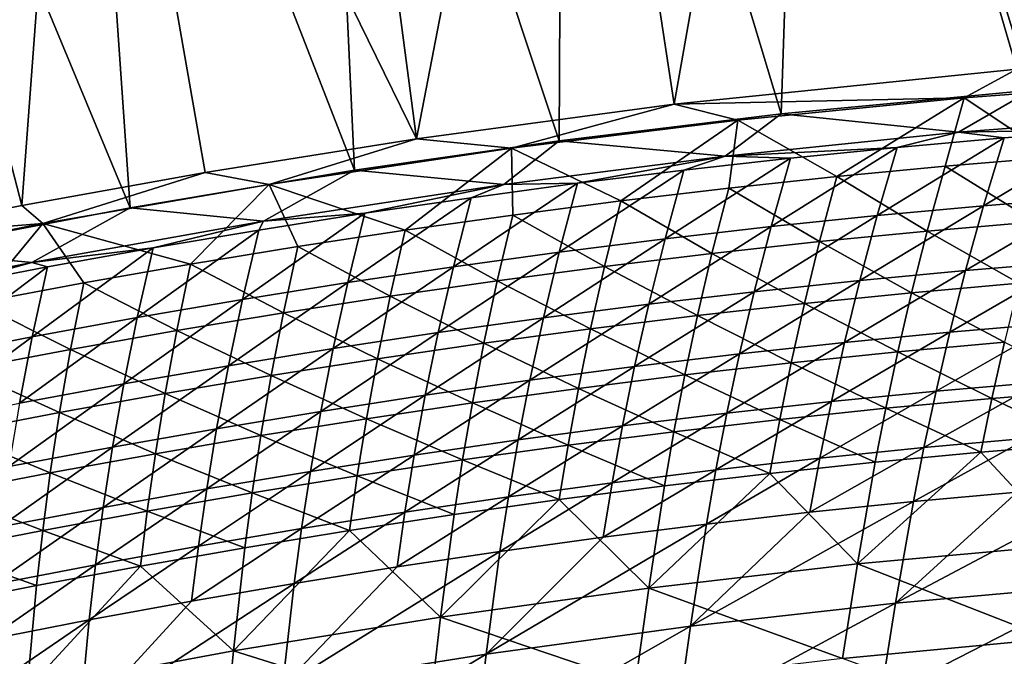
# Model space of a CAD drawing. Header units: metres. Extents: x 0 to 1400, y -1400 to 0.
# Tile 271 of 338: x 750 to 817, y -102 to -58. Entities that reach past the tile are written whole.
import ezdxf

# ---------------------------------------------------------------- set-up
doc = ezdxf.new("R2010")
doc.units = ezdxf.units.M

msp = doc.modelspace()

# ---------------------------------------------------------------- linework, layer by layer
at = {"layer": 'None'}
for points in [[(818.018799, -61.549919, -32.129955), (803.74231, -12.58958, -3), (820.388184, -11.187504, -3)], [(803.666931, -13.374467), (818.986511, -62.968304, -29.544802), (820.293579, -11.970314)], [(794.667603, -63.919247, -32.129948), (787.135315, -14.394966, -3), (803.74231, -12.58958, -3)], [(818.018799, -61.549919, -32.129955), (794.667603, -63.919247, -32.129948), (803.74231, -12.58958, -3)], [(787.079224, -15.18139), (801.968933, -64.583847, -29.544804), (803.666931, -13.374467)], [(801.968933, -64.583847, -29.544804), (818.986511, -62.968304, -29.544802), (803.666931, -13.374467)], [(777.110229, -66.281952, -32.12991), (770.575989, -16.595037, -3), (787.135315, -14.394966, -3)], [(794.667603, -63.919247, -32.129948), (777.110229, -66.281952, -32.12991), (787.135315, -14.394966, -3)], [(770.539185, -17.38246), (786.827148, -66.418823, -29.544783), (787.079224, -15.18139)], [(786.827148, -66.418823, -29.544783), (801.968933, -64.583847, -29.544804), (787.079224, -15.18139)], [(770.575989, -16.595037, -3), (777.110229, -66.281952, -32.12991), (754.07251, -19.181286, -3)], [(754.055054, -19.969168), (772.894348, -68.432579, -29.544744), (770.539185, -17.38246)], [(772.894348, -68.432579, -29.544744), (786.827148, -66.418823, -29.544783), (770.539185, -17.38246)], [(754.07251, -19.181286, -3), (750.232056, -70.843529, -32.129791), (737.63269, -22.145329, -3)], [(754.07251, -19.181286, -3), (762.713806, -68.584549, -32.129856), (750.232056, -70.843529, -32.129791)], [(777.110229, -66.281952, -32.12991), (762.713806, -68.584549, -32.129856), (754.07251, -19.181286, -3)], [(737.634521, -22.93314), (757.604858, -70.995949, -29.54468), (754.055054, -19.969168)], [(757.604858, -70.995949, -29.54468), (772.894348, -68.432579, -29.544744), (754.055054, -19.969168)], [(750.232056, -70.843529, -32.129791), (739.072205, -73.067513, -32.129719), (737.63269, -22.145329, -3)], [(742.378723, -73.911308, -29.54459), (757.604858, -70.995949, -29.54468), (737.634521, -22.93314)], [(794.667603, -63.919247, -32.129948), (818.018799, -61.549919, -32.129955), (814.438965, -63.485046, -32.844135)], [(818.018799, -61.549919, -32.129955), (830.264343, -62.30307, -32.843887), (814.438965, -63.485046, -32.844135)], [(814.438965, -63.485046, -32.844135), (830.264343, -62.30307, -32.843887), (820.520996, -67.541176, -60.671856)], [(801.968933, -64.583847, -29.544804), (814.050476, -65.841629, -30.961861), (818.986511, -62.968304, -29.544802)], [(814.050476, -65.841629, -30.961861), (829.483093, -64.662163, -30.962044), (818.986511, -62.968304, -29.544802)], [(794.667603, -63.919247, -32.129948), (814.438965, -63.485046, -32.844135), (799.010681, -65.023186, -32.844349)], [(814.438965, -63.485046, -32.844135), (805.756897, -68.865387, -60.674297), (799.010681, -65.023186, -32.844349)], [(813.13501, -68.160324, -60.67308), (805.756897, -68.865387, -60.674297), (814.438965, -63.485046, -32.844135)], [(820.520996, -67.541176, -60.671856), (813.13501, -68.160324, -60.67308), (814.438965, -63.485046, -32.844135)], [(777.110229, -66.281952, -32.12991), (794.667603, -63.919247, -32.129948), (783.589233, -66.936295, -32.844601)], [(783.589233, -66.936295, -32.844601), (794.667603, -63.919247, -32.129948), (799.010681, -65.023186, -32.844349)], [(791.029602, -70.529106, -60.676693), (783.589233, -66.936295, -32.844601), (799.010681, -65.023186, -32.844349)], [(786.827148, -66.418823, -29.544783), (798.148193, -67.470757, -30.961538), (801.968933, -64.583847, -29.544804)], [(799.010681, -65.023186, -32.844349), (798.388, -69.655327, -60.675499), (791.029602, -70.529106, -60.676693)], [(798.148193, -67.470757, -30.961538), (814.050476, -65.841629, -30.961861), (801.968933, -64.583847, -29.544804)], [(805.756897, -68.865387, -60.674297), (798.388, -69.655327, -60.675499), (799.010681, -65.023186, -32.844349)], [(829.483093, -64.662163, -30.962044), (814.050476, -65.841629, -30.961861), (824.433777, -65.657928, -32.348621)], [(824.433777, -65.657928, -32.348621), (814.050476, -65.841629, -30.961861), (817.145874, -66.223358, -32.348675)], [(824.433777, -65.657928, -32.348621), (815.751587, -70.854156, -60.198578), (823.002319, -70.271042, -60.197338)], [(824.433777, -65.657928, -32.348621), (817.145874, -66.223358, -32.348675), (815.751587, -70.854156, -60.198578)], [(762.713806, -68.584549, -32.129856), (777.110229, -66.281952, -32.12991), (767.087219, -69.394539, -32.844913)], [(767.087219, -69.394539, -32.844913), (777.110229, -66.281952, -32.12991), (783.589233, -66.936295, -32.844601)], [(814.050476, -65.841629, -30.961861), (798.148193, -67.470757, -30.961538), (809.865356, -66.873642, -32.348747)], [(817.145874, -66.223358, -32.348675), (809.865356, -66.873642, -32.348747), (808.508728, -71.521568, -60.19981)], [(817.145874, -66.223358, -32.348675), (808.508728, -71.521568, -60.19981), (815.751587, -70.854156, -60.198578)], [(814.050476, -65.841629, -30.961861), (809.865356, -66.873642, -32.348747), (817.145874, -66.223358, -32.348675)], [(767.087219, -69.394539, -32.844913), (783.589233, -66.936295, -32.844601), (776.349609, -72.524063, -60.679039)], [(772.894348, -68.432579, -29.544744), (783.061768, -69.397865, -30.961134), (786.827148, -66.418823, -29.544783)], [(776.349609, -72.524063, -60.679039), (783.589233, -66.936295, -32.844601), (783.683044, -71.485695, -60.677876)], [(783.061768, -69.397865, -30.961134), (798.148193, -67.470757, -30.961538), (786.827148, -66.418823, -29.544783)], [(783.683044, -71.485695, -60.677876), (783.589233, -66.936295, -32.844601), (791.029602, -70.529106, -60.676693)], [(809.865356, -66.873642, -32.348747), (798.148193, -67.470757, -30.961538), (802.593079, -67.607887, -32.348831)], [(808.508728, -71.521568, -60.19981), (809.865356, -66.873642, -32.348747), (801.274353, -72.272369, -60.201038)], [(801.274353, -72.272369, -60.201038), (809.865356, -66.873642, -32.348747), (802.593079, -67.607887, -32.348831)], [(798.148193, -67.470757, -30.961538), (783.061768, -69.397865, -30.961134), (788.075684, -69.324738, -32.349049)], [(798.148193, -67.470757, -30.961538), (788.075684, -69.324738, -32.349049), (795.32959, -68.425217, -32.348934)], [(802.593079, -67.607887, -32.348831), (795.32959, -68.425217, -32.348934), (794.049194, -73.105659, -60.202259)], [(794.049194, -73.105659, -60.202259), (801.274353, -72.272369, -60.201038), (802.593079, -67.607887, -32.348831)], [(802.593079, -67.607887, -32.348831), (798.148193, -67.470757, -30.961538), (795.32959, -68.425217, -32.348934)], [(819.261169, -71.943588, -88.541237), (813.13501, -68.160324, -60.67308), (820.520996, -67.541176, -60.671856)], [(805.756897, -68.865387, -60.674297), (813.13501, -68.160324, -60.67308), (811.913391, -72.578598, -88.543785)], [(813.13501, -68.160324, -60.67308), (819.261169, -71.943588, -88.541237), (811.913391, -72.578598, -88.543785)], [(750.232056, -70.843529, -32.129791), (762.713806, -68.584549, -32.129856), (751.658691, -72.073235, -32.845051)], [(751.658691, -72.073235, -32.845051), (762.713806, -68.584549, -32.129856), (767.087219, -69.394539, -32.844913)], [(757.604858, -70.995949, -29.54468), (766.683533, -71.903687, -30.960613), (772.894348, -68.432579, -29.544744)], [(766.683533, -71.903687, -30.960613), (783.061768, -69.397865, -30.961134), (772.894348, -68.432579, -29.544744)], [(795.32959, -68.425217, -32.348934), (788.075684, -69.324738, -32.349049), (786.833923, -74.020546, -60.203476)], [(795.32959, -68.425217, -32.348934), (786.833923, -74.020546, -60.203476), (794.049194, -73.105659, -60.202259)], [(798.388, -69.655327, -60.675499), (805.756897, -68.865387, -60.674297), (804.573853, -73.299034, -88.546303)], [(805.756897, -68.865387, -60.674297), (811.913391, -72.578598, -88.543785), (804.573853, -73.299034, -88.546303)], [(751.658691, -72.073235, -32.845051), (767.087219, -69.394539, -32.844913), (761.727295, -74.841988, -60.681328)], [(767.087219, -69.394539, -32.844913), (769.030579, -73.643166, -60.680191), (761.727295, -74.841988, -60.681328)], [(783.061768, -69.397865, -30.961134), (766.683533, -71.903687, -30.960613), (773.59906, -71.366837, -32.349335)], [(769.030579, -73.643166, -60.680191), (767.087219, -69.394539, -32.844913), (776.349609, -72.524063, -60.679039)], [(780.831909, -70.305573, -32.349182), (783.061768, -69.397865, -30.961134), (773.59906, -71.366837, -32.349335)], [(788.075684, -69.324738, -32.349049), (779.629272, -75.016129, -60.204681), (786.833923, -74.020546, -60.203476)], [(788.075684, -69.324738, -32.349049), (780.831909, -70.305573, -32.349182), (779.629272, -75.016129, -60.204681)], [(783.061768, -69.397865, -30.961134), (780.831909, -70.305573, -32.349182), (788.075684, -69.324738, -32.349049)], [(798.388, -69.655327, -60.675499), (797.243774, -74.103859, -88.548782), (791.029602, -70.529106, -60.676693)], [(797.243774, -74.103859, -88.548782), (798.388, -69.655327, -60.675499), (804.573853, -73.299034, -88.546303)], [(780.831909, -70.305573, -32.349182), (772.435913, -76.091515, -60.205879), (779.629272, -75.016129, -60.204681)], [(780.831909, -70.305573, -32.349182), (773.59906, -71.366837, -32.349335), (772.435913, -76.091515, -60.205879)], [(823.002319, -70.271042, -60.197338), (814.525513, -75.269272, -88.087959), (821.738647, -74.670364, -88.085426)], [(823.002319, -70.271042, -60.197338), (815.751587, -70.854156, -60.198578), (814.525513, -75.269272, -88.087959)], [(739.072205, -73.067513, -32.129719), (750.232056, -70.843529, -32.129791), (751.658691, -72.073235, -32.845051)], [(742.378723, -73.911308, -29.54459), (750.917419, -74.716507, -30.96006), (757.604858, -70.995949, -29.54468)], [(750.917419, -74.716507, -30.96006), (766.683533, -71.903687, -30.960613), (757.604858, -70.995949, -29.54468)], [(789.9245, -74.992027, -88.551224), (783.683044, -71.485695, -60.677876), (791.029602, -70.529106, -60.676693)], [(791.029602, -70.529106, -60.676693), (797.243774, -74.103859, -88.548782), (789.9245, -74.992027, -88.551224)], [(815.751587, -70.854156, -60.198578), (807.320496, -75.952003, -88.090454), (814.525513, -75.269272, -88.087959)], [(815.751587, -70.854156, -60.198578), (808.508728, -71.521568, -60.19981), (807.320496, -75.952003, -88.090454)], [(773.59906, -71.366837, -32.349335), (766.377747, -72.507652, -32.349499), (765.254456, -77.245796, -60.207069)], [(773.59906, -71.366837, -32.349335), (765.254456, -77.245796, -60.207069), (772.435913, -76.091515, -60.205879)], [(773.59906, -71.366837, -32.349335), (766.683533, -71.903687, -30.960613), (766.377747, -72.507652, -32.349499)], [(783.683044, -71.485695, -60.677876), (782.617432, -75.962486, -88.553619), (776.349609, -72.524063, -60.679039)], [(782.617432, -75.962486, -88.553619), (783.683044, -71.485695, -60.677876), (789.9245, -74.992027, -88.551224)], [(807.320496, -75.952003, -88.090454), (808.508728, -71.521568, -60.19981), (800.124268, -76.717644, -88.092903)], [(800.124268, -76.717644, -88.092903), (808.508728, -71.521568, -60.19981), (801.274353, -72.272369, -60.201038)], [(739.072205, -73.067513, -32.129719), (751.658691, -72.073235, -32.845051), (737.718201, -74.807327, -32.845058)], [(737.718201, -74.807327, -32.845058), (751.658691, -72.073235, -32.845051), (747.172607, -77.474823, -60.683544)], [(747.172607, -77.474823, -60.683544), (751.658691, -72.073235, -32.845051), (754.44104, -76.119492, -60.682446)], [(766.683533, -71.903687, -30.960613), (750.917419, -74.716507, -30.96006), (759.16864, -73.727127, -32.349682)], [(751.658691, -72.073235, -32.845051), (761.727295, -74.841988, -60.681328), (754.44104, -76.119492, -60.682446)], [(766.683533, -71.903687, -30.960613), (759.16864, -73.727127, -32.349682), (766.377747, -72.507652, -32.349499)], [(792.937561, -77.565292, -88.095314), (801.274353, -72.272369, -60.201038), (794.049194, -73.105659, -60.202259)], [(800.124268, -76.717644, -88.092903), (801.274353, -72.272369, -60.201038), (792.937561, -77.565292, -88.095314)], [(811.913391, -72.578598, -88.543785), (819.261169, -71.943588, -88.541237), (818.153015, -76.143356, -116.43541)], [(766.377747, -72.507652, -32.349499), (759.16864, -73.727127, -32.349682), (758.085693, -78.478088, -60.208244)], [(766.377747, -72.507652, -32.349499), (758.085693, -78.478088, -60.208244), (765.254456, -77.245796, -60.207069)], [(769.030579, -73.643166, -60.680191), (776.349609, -72.524063, -60.679039), (775.32373, -77.014198, -88.555969)], [(776.349609, -72.524063, -60.679039), (782.617432, -75.962486, -88.553619), (775.32373, -77.014198, -88.555969)], [(794.049194, -73.105659, -60.202259), (786.833923, -74.020546, -60.203476), (785.761108, -78.494026, -88.097672)], [(785.761108, -78.494026, -88.097672), (792.937561, -77.565292, -88.095314), (794.049194, -73.105659, -60.202259)], [(804.573853, -73.299034, -88.546303), (811.913391, -72.578598, -88.543785), (810.843506, -76.792412, -116.439018)], [(811.913391, -72.578598, -88.543785), (818.153015, -76.143356, -116.43541), (810.843506, -76.792412, -116.439018)], [(750.917419, -74.716507, -30.96006), (751.972351, -75.024422, -32.349884), (759.16864, -73.727127, -32.349682)], [(759.16864, -73.727127, -32.349682), (750.930176, -79.787529, -60.209412), (758.085693, -78.478088, -60.208244)], [(759.16864, -73.727127, -32.349682), (751.972351, -75.024422, -32.349884), (750.930176, -79.787529, -60.209412)], [(761.727295, -74.841988, -60.681328), (769.030579, -73.643166, -60.680191), (768.044861, -78.146126, -88.558273)], [(769.030579, -73.643166, -60.680191), (775.32373, -77.014198, -88.555969), (768.044861, -78.146126, -88.558273)], [(797.243774, -74.103859, -88.548782), (804.573853, -73.299034, -88.546303), (803.54248, -77.526505, -116.442574)], [(804.573853, -73.299034, -88.546303), (810.843506, -76.792412, -116.439018), (803.54248, -77.526505, -116.442574)], [(737.40448, -77.435829, -30.959568), (750.917419, -74.716507, -30.96006), (742.378723, -73.911308, -29.54459)], [(786.833923, -74.020546, -60.203476), (779.629272, -75.016129, -60.204681), (778.59552, -79.502945, -88.099991)], [(786.833923, -74.020546, -60.203476), (778.59552, -79.502945, -88.099991), (785.761108, -78.494026, -88.097672)], [(797.243774, -74.103859, -88.548782), (796.251221, -78.344574, -116.446075), (789.9245, -74.992027, -88.551224)], [(803.54248, -77.526505, -116.442574), (796.251221, -78.344574, -116.446075), (797.243774, -74.103859, -88.548782)], [(750.917419, -74.716507, -30.96006), (737.40448, -77.435829, -30.959568), (744.78949, -76.398773, -32.350098)], [(751.972351, -75.024422, -32.349884), (743.788391, -81.173332, -60.210564), (750.930176, -79.787529, -60.209412)], [(743.788391, -81.173332, -60.210564), (751.972351, -75.024422, -32.349884), (744.78949, -76.398773, -32.350098)], [(751.972351, -75.024422, -32.349884), (750.917419, -74.716507, -30.96006), (744.78949, -76.398773, -32.350098)], [(754.44104, -76.119492, -60.682446), (761.727295, -74.841988, -60.681328), (760.782043, -79.357216, -88.560524)], [(761.727295, -74.841988, -60.681328), (768.044861, -78.146126, -88.558273), (760.782043, -79.357216, -88.560524)], [(779.629272, -75.016129, -60.204681), (771.441528, -80.591125, -88.102249), (778.59552, -79.502945, -88.099991)], [(779.629272, -75.016129, -60.204681), (772.435913, -76.091515, -60.205879), (771.441528, -80.591125, -88.102249)], [(788.970947, -79.245583, -116.449516), (782.617432, -75.962486, -88.553619), (789.9245, -74.992027, -88.551224)], [(789.9245, -74.992027, -88.551224), (796.251221, -78.344574, -116.446075), (788.970947, -79.245583, -116.449516)], [(821.738647, -74.670364, -88.085426), (813.451172, -79.479988, -116.000641), (820.626648, -78.867073, -115.99707)], [(821.738647, -74.670364, -88.085426), (814.525513, -75.269272, -88.087959), (813.451172, -79.479988, -116.000641)], [(814.525513, -75.269272, -88.087959), (806.283997, -80.176361, -116.004143), (813.451172, -79.479988, -116.000641)], [(814.525513, -75.269272, -88.087959), (807.320496, -75.952003, -88.090454), (806.283997, -80.176361, -116.004143)], [(753.536621, -80.646431, -88.562721), (747.172607, -77.474823, -60.683544), (754.44104, -76.119492, -60.682446)], [(754.44104, -76.119492, -60.682446), (760.782043, -79.357216, -88.560524), (753.536621, -80.646431, -88.562721)], [(772.435913, -76.091515, -60.205879), (764.299866, -81.757675, -88.104462), (771.441528, -80.591125, -88.102249)], [(772.435913, -76.091515, -60.205879), (765.254456, -77.245796, -60.207069), (764.299866, -81.757675, -88.104462)], [(775.32373, -77.014198, -88.555969), (782.617432, -75.962486, -88.553619), (781.703125, -80.22847, -116.452896)], [(781.703125, -80.22847, -116.452896), (782.617432, -75.962486, -88.553619), (788.970947, -79.245583, -116.449516)], [(806.283997, -80.176361, -116.004143), (807.320496, -75.952003, -88.090454), (799.125916, -80.955246, -116.007576)], [(799.125916, -80.955246, -116.007576), (807.320496, -75.952003, -88.090454), (800.124268, -76.717644, -88.092903)], [(810.843506, -76.792412, -116.439018), (818.153015, -76.143356, -116.43541), (817.179504, -80.153831, -144.35022)], [(768.044861, -78.146126, -88.558273), (775.32373, -77.014198, -88.555969), (774.449036, -81.292191, -116.456207)], [(775.32373, -77.014198, -88.555969), (781.703125, -80.22847, -116.452896), (774.449036, -81.292191, -116.456207)], [(791.9776, -81.815727, -116.010941), (799.125916, -80.955246, -116.007576), (800.124268, -76.717644, -88.092903)], [(800.124268, -76.717644, -88.092903), (792.937561, -77.565292, -88.095314), (791.9776, -81.815727, -116.010941)], [(803.54248, -77.526505, -116.442574), (810.843506, -76.792412, -116.439018), (809.908081, -80.815323, -144.354614)], [(810.843506, -76.792412, -116.439018), (817.179504, -80.153831, -144.35022), (809.908081, -80.815323, -144.354614)], [(746.309448, -82.012909, -88.564865), (747.172607, -77.474823, -60.683544), (753.536621, -80.646431, -88.562721)], [(765.254456, -77.245796, -60.207069), (758.085693, -78.478088, -60.208244), (757.171143, -83.001678, -88.106613)], [(765.254456, -77.245796, -60.207069), (757.171143, -83.001678, -88.106613), (764.299866, -81.757675, -88.104462)], [(784.839722, -82.756889, -116.014229), (792.937561, -77.565292, -88.095314), (785.761108, -78.494026, -88.097672)], [(792.937561, -77.565292, -88.095314), (784.839722, -82.756889, -116.014229), (791.9776, -81.815727, -116.010941)], [(802.645325, -81.561531, -144.358963), (796.251221, -78.344574, -116.446075), (803.54248, -77.526505, -116.442574)], [(809.908081, -80.815323, -144.354614), (802.645325, -81.561531, -144.358963), (803.54248, -77.526505, -116.442574)], [(758.085693, -78.478088, -60.208244), (750.930176, -79.787529, -60.209412), (750.056091, -84.32225, -88.108711)], [(758.085693, -78.478088, -60.208244), (750.056091, -84.32225, -88.108711), (757.171143, -83.001678, -88.106613)], [(760.782043, -79.357216, -88.560524), (768.044861, -78.146126, -88.558273), (767.209961, -82.435692, -116.45945)], [(768.044861, -78.146126, -88.558273), (774.449036, -81.292191, -116.456207), (767.209961, -82.435692, -116.45945)], [(796.251221, -78.344574, -116.446075), (795.392517, -82.391396, -144.363235), (788.970947, -79.245583, -116.449516)], [(795.392517, -82.391396, -144.363235), (796.251221, -78.344574, -116.446075), (802.645325, -81.561531, -144.358963)], [(785.761108, -78.494026, -88.097672), (778.59552, -79.502945, -88.099991), (777.712952, -83.777802, -116.017441)], [(777.712952, -83.777802, -116.017441), (784.839722, -82.756889, -116.014229), (785.761108, -78.494026, -88.097672)], [(820.626648, -78.867073, -115.99707), (813.451172, -79.479988, -116.000641), (812.511292, -83.499855, -143.932266)], [(812.511292, -83.499855, -143.932266), (819.649292, -82.874496, -143.927933), (820.626648, -78.867073, -115.99707)], [(750.930176, -79.787529, -60.209412), (742.955139, -85.71862, -88.110748), (750.056091, -84.32225, -88.108711)], [(750.930176, -79.787529, -60.209412), (743.788391, -81.173332, -60.210564), (742.955139, -85.71862, -88.110748)], [(760.782043, -79.357216, -88.560524), (759.987305, -83.657928, -116.462608), (753.536621, -80.646431, -88.562721)], [(767.209961, -82.435692, -116.45945), (759.987305, -83.657928, -116.462608), (760.782043, -79.357216, -88.560524)], [(778.59552, -79.502945, -88.099991), (771.441528, -80.591125, -88.102249), (770.598083, -84.877556, -116.020569)], [(778.59552, -79.502945, -88.099991), (770.598083, -84.877556, -116.020569), (777.712952, -83.777802, -116.017441)], [(788.15094, -83.303864, -144.367447), (781.703125, -80.22847, -116.452896), (788.970947, -79.245583, -116.449516)], [(788.970947, -79.245583, -116.449516), (795.392517, -82.391396, -144.363235), (788.15094, -83.303864, -144.367447)], [(813.451172, -79.479988, -116.000641), (805.381836, -84.208359, -143.936523), (812.511292, -83.499855, -143.932266)], [(813.451172, -79.479988, -116.000641), (806.283997, -80.176361, -116.004143), (805.381836, -84.208359, -143.936523)], [(774.449036, -81.292191, -116.456207), (781.703125, -80.22847, -116.452896), (780.921997, -84.29789, -144.371582)], [(780.921997, -84.29789, -144.371582), (781.703125, -80.22847, -116.452896), (788.15094, -83.303864, -144.367447)], [(805.381836, -84.208359, -143.936523), (806.283997, -80.176361, -116.004143), (798.261536, -84.999054, -143.940704)], [(798.261536, -84.999054, -143.940704), (806.283997, -80.176361, -116.004143), (799.125916, -80.955246, -116.007576)], [(809.908081, -80.815323, -144.354614), (817.179504, -80.153831, -144.35022), (816.323608, -83.988846, -172.283829)], [(817.179504, -80.153831, -144.35022), (823.564758, -83.401817, -172.278748), (816.323608, -83.988846, -172.283829)], [(752.782288, -84.957855, -116.465691), (746.309448, -82.012909, -88.564865), (753.536621, -80.646431, -88.562721)], [(753.536621, -80.646431, -88.562721), (759.987305, -83.657928, -116.462608), (752.782288, -84.957855, -116.465691)], [(771.441528, -80.591125, -88.102249), (763.495789, -86.055222, -116.023613), (770.598083, -84.877556, -116.020569)], [(771.441528, -80.591125, -88.102249), (764.299866, -81.757675, -88.104462), (763.495789, -86.055222, -116.023613)], [(791.151245, -85.871025, -143.944778), (799.125916, -80.955246, -116.007576), (791.9776, -81.815727, -116.010941)], [(798.261536, -84.999054, -143.940704), (799.125916, -80.955246, -116.007576), (791.151245, -85.871025, -143.944778)], [(809.089844, -84.661377, -172.288864), (802.645325, -81.561531, -144.358963), (809.908081, -80.815323, -144.354614)], [(816.323608, -83.988846, -172.283829), (809.089844, -84.661377, -172.288864), (809.908081, -80.815323, -144.354614)], [(764.299866, -81.757675, -88.104462), (756.406738, -87.309875, -116.026573), (763.495789, -86.055222, -116.023613)], [(757.171143, -83.001678, -88.106613), (756.406738, -87.309875, -116.026573), (764.299866, -81.757675, -88.104462)], [(767.209961, -82.435692, -116.45945), (774.449036, -81.292191, -116.456207), (773.70697, -85.372414, -144.375626)], [(774.449036, -81.292191, -116.456207), (780.921997, -84.29789, -144.371582), (773.70697, -85.372414, -144.375626)], [(784.051514, -86.823326, -143.948776), (791.151245, -85.871025, -143.944778), (791.9776, -81.815727, -116.010941)], [(791.9776, -81.815727, -116.010941), (784.839722, -82.756889, -116.014229), (784.051514, -86.823326, -143.948776)], [(795.392517, -82.391396, -144.363235), (802.645325, -81.561531, -144.358963), (801.864868, -85.418365, -172.293823)], [(802.645325, -81.561531, -144.358963), (809.089844, -84.661377, -172.288864), (801.864868, -85.418365, -172.293823)], [(746.309448, -82.012909, -88.564865), (752.782288, -84.957855, -116.465691), (745.595764, -86.334587, -116.468689)], [(759.987305, -83.657928, -116.462608), (767.209961, -82.435692, -116.45945), (766.507141, -86.526382, -144.379593)], [(766.507141, -86.526382, -144.379593), (767.209961, -82.435692, -116.45945), (773.70697, -85.372414, -144.375626)], [(795.392517, -82.391396, -144.363235), (794.649902, -86.258751, -172.298706), (788.15094, -83.303864, -144.367447)], [(801.864868, -85.418365, -172.293823), (794.649902, -86.258751, -172.298706), (795.392517, -82.391396, -144.363235)], [(757.171143, -83.001678, -88.106613), (750.056091, -84.32225, -88.108711), (749.331604, -88.64064, -116.029434)], [(756.406738, -87.309875, -116.026573), (757.171143, -83.001678, -88.106613), (749.331604, -88.64064, -116.029434)], [(776.963196, -87.855042, -143.952682), (784.839722, -82.756889, -116.014229), (777.712952, -83.777802, -116.017441)], [(784.839722, -82.756889, -116.014229), (776.963196, -87.855042, -143.952682), (784.051514, -86.823326, -143.948776)], [(819.649292, -82.874496, -143.927933), (811.688477, -87.343094, -171.88208), (818.789429, -86.70665, -171.877136)], [(811.688477, -87.343094, -171.88208), (819.649292, -82.874496, -143.927933), (812.511292, -83.499855, -143.932266)], [(759.987305, -83.657928, -116.462608), (759.323975, -87.758751, -144.383469), (752.782288, -84.957855, -116.465691)], [(759.323975, -87.758751, -144.383469), (759.987305, -83.657928, -116.462608), (766.507141, -86.526382, -144.379593)], [(777.712952, -83.777802, -116.017441), (770.598083, -84.877556, -116.020569), (769.886902, -88.96524, -143.956482)], [(769.886902, -88.96524, -143.956482), (776.963196, -87.855042, -143.952682), (777.712952, -83.777802, -116.017441)], [(787.446411, -87.181488, -172.303513), (780.921997, -84.29789, -144.371582), (788.15094, -83.303864, -144.367447)], [(788.15094, -83.303864, -144.367447), (794.649902, -86.258751, -172.298706), (787.446411, -87.181488, -172.303513)], [(812.511292, -83.499855, -143.932266), (805.381836, -84.208359, -143.936523), (804.596191, -88.062424, -171.886932)], [(804.596191, -88.062424, -171.886932), (811.688477, -87.343094, -171.88208), (812.511292, -83.499855, -143.932266)], [(816.323608, -83.988846, -172.283829), (823.564758, -83.401817, -172.278748), (822.772339, -87.065147, -200.228027)], [(773.70697, -85.372414, -144.375626), (780.921997, -84.29789, -144.371582), (780.255676, -88.185516, -172.308228)], [(780.255676, -88.185516, -172.308228), (780.921997, -84.29789, -144.371582), (787.446411, -87.181488, -172.303513)], [(804.596191, -88.062424, -171.886932), (805.381836, -84.208359, -143.936523), (797.513184, -88.863693, -171.891708)], [(797.513184, -88.863693, -171.891708), (805.381836, -84.208359, -143.936523), (798.261536, -84.999054, -143.940704)], [(815.568054, -87.662239, -200.233582), (809.089844, -84.661377, -172.288864), (816.323608, -83.988846, -172.283829)], [(822.772339, -87.065147, -200.228027), (815.568054, -87.662239, -200.233582), (816.323608, -83.988846, -172.283829)], [(745.595764, -86.334587, -116.468689), (752.782288, -84.957855, -116.465691), (752.158691, -89.068459, -144.387253)], [(752.782288, -84.957855, -116.465691), (759.323975, -87.758751, -144.383469), (752.158691, -89.068459, -144.387253)], [(770.598083, -84.877556, -116.020569), (763.495789, -86.055222, -116.023613), (762.823364, -90.152985, -143.960175)], [(770.598083, -84.877556, -116.020569), (762.823364, -90.152985, -143.960175), (769.886902, -88.96524, -143.956482)], [(798.261536, -84.999054, -143.940704), (791.151245, -85.871025, -143.944778), (790.440247, -89.745972, -171.896362)], [(790.440247, -89.745972, -171.896362), (797.513184, -88.863693, -171.891708), (798.261536, -84.999054, -143.940704)], [(801.864868, -85.418365, -172.293823), (809.089844, -84.661377, -172.288864), (808.371155, -88.344635, -200.239075)], [(809.089844, -84.661377, -172.288864), (815.568054, -87.662239, -200.233582), (808.371155, -88.344635, -200.239075)], [(766.507141, -86.526382, -144.379593), (773.70697, -85.372414, -144.375626), (773.078979, -89.269791, -172.312866)], [(773.70697, -85.372414, -144.375626), (780.255676, -88.185516, -172.308228), (773.078979, -89.269791, -172.312866)], [(801.183167, -89.111275, -200.244492), (794.649902, -86.258751, -172.298706), (801.864868, -85.418365, -172.293823)], [(808.371155, -88.344635, -200.239075), (801.183167, -89.111275, -200.244492), (801.864868, -85.418365, -172.293823)], [(745.595764, -86.334587, -116.468689), (752.158691, -89.068459, -144.387253), (745.012146, -90.454628, -144.39093)], [(763.495789, -86.055222, -116.023613), (755.773315, -91.417351, -143.96376), (762.823364, -90.152985, -143.960175)], [(763.495789, -86.055222, -116.023613), (756.406738, -87.309875, -116.026573), (755.773315, -91.417351, -143.96376)], [(759.323975, -87.758751, -144.383469), (766.507141, -86.526382, -144.379593), (765.917725, -90.433243, -172.317398)], [(766.507141, -86.526382, -144.379593), (773.078979, -89.269791, -172.312866), (765.917725, -90.433243, -172.317398)], [(783.378052, -90.708305, -171.900925), (791.151245, -85.871025, -143.944778), (784.051514, -86.823326, -143.948776)], [(791.151245, -85.871025, -143.944778), (783.378052, -90.708305, -171.900925), (790.440247, -89.745972, -171.896362)], [(794.649902, -86.258751, -172.298706), (794.005371, -89.961098, -200.249832), (787.446411, -87.181488, -172.303513)], [(801.183167, -89.111275, -200.244492), (794.005371, -89.961098, -200.249832), (794.649902, -86.258751, -172.298706)], [(776.327393, -91.749779, -171.905365), (783.378052, -90.708305, -171.900925), (784.051514, -86.823326, -143.948776)], [(784.051514, -86.823326, -143.948776), (776.963196, -87.855042, -143.952682), (776.327393, -91.749779, -171.905365)], [(786.83905, -90.893066, -200.255081), (780.255676, -88.185516, -172.308228), (787.446411, -87.181488, -172.303513)], [(787.446411, -87.181488, -172.303513), (794.005371, -89.961098, -200.249832), (786.83905, -90.893066, -200.255081)], [(818.789429, -86.70665, -171.877136), (810.965271, -91.023659, -199.84697), (818.029846, -90.377289, -199.841553)], [(818.789429, -86.70665, -171.877136), (811.688477, -87.343094, -171.88208), (810.965271, -91.023659, -199.84697)], [(821.422302, -93.965294, -256.16391), (815.568054, -87.662239, -200.233582), (822.772339, -87.065147, -200.228027)], [(756.406738, -87.309875, -116.026573), (748.737427, -92.757439, -143.967224), (755.773315, -91.417351, -143.96376)], [(748.737427, -92.757439, -143.967224), (756.406738, -87.309875, -116.026573), (749.331604, -88.64064, -116.029434)], [(752.158691, -89.068459, -144.387253), (759.323975, -87.758751, -144.383469), (758.773254, -91.674835, -172.321823)], [(759.323975, -87.758751, -144.383469), (765.917725, -90.433243, -172.317398), (758.773254, -91.674835, -172.321823)], [(769.28894, -92.869431, -171.909698), (776.963196, -87.855042, -143.952682), (769.886902, -88.96524, -143.956482)], [(776.963196, -87.855042, -143.952682), (769.28894, -92.869431, -171.909698), (776.327393, -91.749779, -171.905365)], [(811.688477, -87.343094, -171.88208), (803.909302, -91.752708, -199.85228), (810.965271, -91.023659, -199.84697)], [(811.688477, -87.343094, -171.88208), (804.596191, -88.062424, -171.886932), (803.909302, -91.752708, -199.85228)], [(808.371155, -88.344635, -200.239075), (815.568054, -87.662239, -200.233582), (807.162109, -95.279083, -256.175842)], [(815.568054, -87.662239, -200.233582), (821.422302, -93.965294, -256.16391), (807.162109, -95.279083, -256.175842)], [(773.078979, -89.269791, -172.312866), (780.255676, -88.185516, -172.308228), (779.685608, -91.906128, -200.260239)], [(779.685608, -91.906128, -200.260239), (780.255676, -88.185516, -172.308228), (786.83905, -90.893066, -200.255081)], [(803.909302, -91.752708, -199.85228), (804.596191, -88.062424, -171.886932), (796.862793, -92.563484, -199.857498)], [(796.862793, -92.563484, -199.857498), (804.596191, -88.062424, -171.886932), (797.513184, -88.863693, -171.891708)], [(808.371155, -88.344635, -200.239075), (807.162109, -95.279083, -256.175842), (801.183167, -89.111275, -200.244492)], [(745.012146, -90.454628, -144.39093), (752.158691, -89.068459, -144.387253), (751.646851, -92.993515, -172.326141)], [(752.158691, -89.068459, -144.387253), (758.773254, -91.674835, -172.321823), (751.646851, -92.993515, -172.326141)], [(769.886902, -88.96524, -143.956482), (762.823364, -90.152985, -143.960175), (762.263428, -94.066345, -171.91391)], [(762.263428, -94.066345, -171.91391), (769.28894, -92.869431, -171.909698), (769.886902, -88.96524, -143.956482)], [(789.826416, -93.455055, -199.862595), (797.513184, -88.863693, -171.891708), (790.440247, -89.745972, -171.896362)], [(796.862793, -92.563484, -199.857498), (797.513184, -88.863693, -171.891708), (789.826416, -93.455055, -199.862595)], [(807.162109, -95.279083, -256.175842), (792.937622, -96.928551, -256.187469), (801.183167, -89.111275, -200.244492)], [(792.937622, -96.928551, -256.187469), (794.005371, -89.961098, -200.249832), (801.183167, -89.111275, -200.244492)], [(765.917725, -90.433243, -172.317398), (773.078979, -89.269791, -172.312866), (772.546387, -92.999229, -200.265305)], [(773.078979, -89.269791, -172.312866), (779.685608, -91.906128, -200.260239), (772.546387, -92.999229, -200.265305)], [(790.440247, -89.745972, -171.896362), (783.378052, -90.708305, -171.900925), (782.800903, -94.426468, -199.867569)], [(782.800903, -94.426468, -199.867569), (789.826416, -93.455055, -199.862595), (790.440247, -89.745972, -171.896362)], [(825.102112, -89.814606, -199.836044), (818.029846, -90.377289, -199.841553), (809.747559, -97.9524, -255.807129)], [(823.745605, -96.708725, -255.795364), (825.102112, -89.814606, -199.836044), (809.747559, -97.9524, -255.807129)], [(745.012146, -90.454628, -144.39093), (751.646851, -92.993515, -172.326141), (744.539429, -94.388374, -172.330353)], [(762.823364, -90.152985, -143.960175), (755.773315, -91.417351, -143.96376), (755.251587, -95.339569, -171.917984)], [(762.823364, -90.152985, -143.960175), (755.251587, -95.339569, -171.917984), (762.263428, -94.066345, -171.91391)], [(758.773254, -91.674835, -172.321823), (765.917725, -90.433243, -172.317398), (765.422668, -94.171318, -200.270248)], [(765.917725, -90.433243, -172.317398), (772.546387, -92.999229, -200.265305), (765.422668, -94.171318, -200.270248)], [(794.005371, -89.961098, -200.249832), (792.937622, -96.928551, -256.187469), (786.83905, -90.893066, -200.255081)], [(818.029846, -90.377289, -199.841553), (810.965271, -91.023659, -199.84697), (809.747559, -97.9524, -255.807129)], [(775.786987, -95.476776, -199.872437), (783.378052, -90.708305, -171.900925), (776.327393, -91.749779, -171.905365)], [(783.378052, -90.708305, -171.900925), (775.786987, -95.476776, -199.872437), (782.800903, -94.426468, -199.867569)], [(778.759705, -98.905357, -256.1987), (779.685608, -91.906128, -200.260239), (786.83905, -90.893066, -200.255081)], [(786.83905, -90.893066, -200.255081), (792.937622, -96.928551, -256.187469), (778.759705, -98.905357, -256.1987)], [(809.747559, -97.9524, -255.807129), (810.965271, -91.023659, -199.84697), (795.784119, -99.525604, -255.818466)], [(810.965271, -91.023659, -199.84697), (803.909302, -91.752708, -199.85228), (795.784119, -99.525604, -255.818466)], [(755.773315, -91.417351, -143.96376), (748.254028, -96.68821, -171.921951), (755.251587, -95.339569, -171.917984)], [(755.773315, -91.417351, -143.96376), (748.737427, -92.757439, -143.967224), (748.254028, -96.68821, -171.921951)], [(751.646851, -92.993515, -172.326141), (758.773254, -91.674835, -172.321823), (758.315857, -95.421333, -200.275085)], [(758.773254, -91.674835, -172.321823), (765.422668, -94.171318, -200.270248), (758.315857, -95.421333, -200.275085)], [(768.7854, -96.605034, -199.877167), (775.786987, -95.476776, -199.872437), (776.327393, -91.749779, -171.905365)], [(776.327393, -91.749779, -171.905365), (769.28894, -92.869431, -171.909698), (768.7854, -96.605034, -199.877167)], [(795.784119, -99.525604, -255.818466), (803.909302, -91.752708, -199.85228), (796.862793, -92.563484, -199.857498)], [(772.546387, -92.999229, -200.265305), (779.685608, -91.906128, -200.260239), (778.759705, -98.905357, -256.1987)], [(795.784119, -99.525604, -255.818466), (796.862793, -92.563484, -199.857498), (781.86145, -101.420616, -255.82933)], [(796.862793, -92.563484, -199.857498), (789.826416, -93.455055, -199.862595), (781.86145, -101.420616, -255.82933)], [(751.646851, -92.993515, -172.326141), (751.227295, -96.748245, -200.279816), (744.539429, -94.388374, -172.330353)], [(751.646851, -92.993515, -172.326141), (758.315857, -95.421333, -200.275085), (751.227295, -96.748245, -200.279816)], [(761.796875, -97.81031, -199.881775), (769.28894, -92.869431, -171.909698), (762.263428, -94.066345, -171.91391)], [(769.28894, -92.869431, -171.909698), (761.796875, -97.81031, -199.881775), (768.7854, -96.605034, -199.877167)], [(765.422668, -94.171318, -200.270248), (772.546387, -92.999229, -200.265305), (764.63916, -101.20118, -256.209503)], [(764.63916, -101.20118, -256.209503), (772.546387, -92.999229, -200.265305), (778.759705, -98.905357, -256.1987)], [(781.86145, -101.420616, -255.82933), (789.826416, -93.455055, -199.862595), (782.800903, -94.426468, -199.867569)], [(751.227295, -96.748245, -200.279816), (744.157837, -98.151138, -200.284409), (744.539429, -94.388374, -172.330353)], [(762.263428, -94.066345, -171.91391), (755.251587, -95.339569, -171.917984), (754.822144, -99.091652, -199.88623)], [(754.822144, -99.091652, -199.88623), (761.796875, -97.81031, -199.881775), (762.263428, -94.066345, -171.91391)], [(758.315857, -95.421333, -200.275085), (765.422668, -94.171318, -200.270248), (764.63916, -101.20118, -256.209503)], [(782.800903, -94.426468, -199.867569), (775.786987, -95.476776, -199.872437), (767.985657, -103.629807, -255.839676)], [(767.985657, -103.629807, -255.839676), (781.86145, -101.420616, -255.82933), (782.800903, -94.426468, -199.867569)], [(807.162109, -95.279083, -256.175842), (821.422302, -93.965294, -256.16391), (820.271362, -100.387978, -312.129456)], [(755.251587, -95.339569, -171.917984), (748.254028, -96.68821, -171.921951), (747.861877, -100.448143, -199.890549)], [(755.251587, -95.339569, -171.917984), (747.861877, -100.448143, -199.890549), (754.822144, -99.091652, -199.88623)], [(758.315857, -95.421333, -200.275085), (750.586853, -103.807663, -256.219849), (751.227295, -96.748245, -200.279816)], [(764.63916, -101.20118, -256.209503), (750.586853, -103.807663, -256.219849), (758.315857, -95.421333, -200.275085)], [(767.985657, -103.629807, -255.839676), (775.786987, -95.476776, -199.872437), (768.7854, -96.605034, -199.877167)], [(806.139832, -101.731453, -312.1409), (792.937622, -96.928551, -256.187469), (807.162109, -95.279083, -256.175842)], [(820.271362, -100.387978, -312.129456), (806.139832, -101.731453, -312.1409), (807.162109, -95.279083, -256.175842)], [(751.227295, -96.748245, -200.279816), (750.586853, -103.807663, -256.219849), (744.157837, -98.151138, -200.284409)], [(754.16272, -106.145538, -255.849457), (767.985657, -103.629807, -255.839676), (768.7854, -96.605034, -199.877167)], [(768.7854, -96.605034, -199.877167), (761.796875, -97.81031, -199.881775), (754.16272, -106.145538, -255.849457)], [(792.937622, -96.928551, -256.187469), (792.044067, -103.4095, -312.152039), (778.759705, -98.905357, -256.1987)], [(792.937622, -96.928551, -256.187469), (806.139832, -101.731453, -312.1409), (792.044067, -103.4095, -312.152039)], [(809.747559, -97.9524, -255.807129), (808.717896, -104.399185, -311.791107), (823.745605, -96.708725, -255.795364)], [(808.717896, -104.399185, -311.791107), (822.589233, -103.125397, -311.779846), (823.745605, -96.708725, -255.795364)], [(754.16272, -106.145538, -255.849457), (761.796875, -97.81031, -199.881775), (754.822144, -99.091652, -199.88623)], [(750.586853, -103.807663, -256.219849), (736.611206, -106.71711, -256.229614), (744.157837, -98.151138, -200.284409)], [(795.784119, -99.525604, -255.818466), (794.88092, -106.001411, -311.801971), (809.747559, -97.9524, -255.807129)], [(794.88092, -106.001411, -311.801971), (808.717896, -104.399185, -311.791107), (809.747559, -97.9524, -255.807129)], [(754.822144, -99.091652, -199.88623), (747.861877, -100.448143, -199.890549), (740.398376, -108.960342, -255.858627)], [(740.398376, -108.960342, -255.858627), (754.16272, -106.145538, -255.849457), (754.822144, -99.091652, -199.88623)], [(778.759705, -98.905357, -256.1987), (777.995056, -105.413879, -312.162842), (764.63916, -101.20118, -256.209503)], [(778.759705, -98.905357, -256.1987), (792.044067, -103.4095, -312.152039), (777.995056, -105.413879, -312.162842)], [(781.86145, -101.420616, -255.82933), (781.084778, -107.924309, -311.812408), (795.784119, -99.525604, -255.818466)], [(781.084778, -107.924309, -311.812408), (794.88092, -106.001411, -311.801971), (795.784119, -99.525604, -255.818466)], [(819.183044, -106.443222, -368.09729), (806.139832, -101.731453, -312.1409), (820.271362, -100.387978, -312.129456)], [(764.63916, -101.20118, -256.209503), (764.003784, -107.736351, -312.173248), (750.586853, -103.807663, -256.219849)], [(777.995056, -105.413879, -312.162842), (764.003784, -107.736351, -312.173248), (764.63916, -101.20118, -256.209503)], [(767.985657, -103.629807, -255.839676), (767.335693, -110.160187, -311.822388), (781.86145, -101.420616, -255.82933)], [(767.335693, -110.160187, -311.822388), (781.084778, -107.924309, -311.812408), (781.86145, -101.420616, -255.82933)]]:
    msp.add_3dface(points, dxfattribs=at)

doc.saveas('drawing.dxf')
